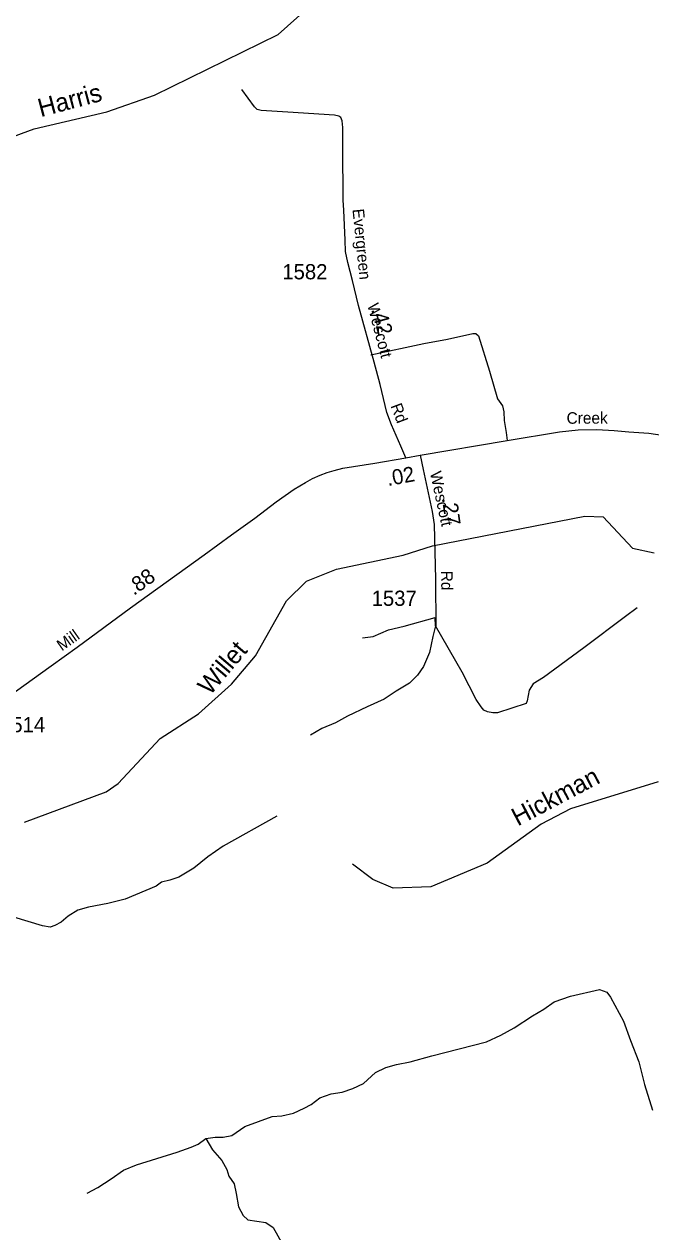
# Model space of a CAD drawing. Extents: x 2104537 to 2336408, y 34176 to 229611.
# Drawn here: x 2267622 to 2272785, y 121549 to 131494 of the extents above; entities that cross this region are included whole.
import ezdxf

# ---------------------------------------------------------------- set-up
doc = ezdxf.new("R2010")
doc.units = 0
for name, color, linetype in [('Exist Hydrographic Creek Single Shore', 7, 'Continuous'), ('Exist Road Non-System Type 51', 7, 'Continuous'), ('Exist Road Secondary Mileage Hundredths English Label', 7, 'Continuous'), ('Exist Road Secondary Type 51 Attributed', 7, 'Continuous'), ('Exist Road Secondary Type 51 Label', 7, 'Continuous'), ('Exist Road Secondary Type 51 Number Label', 7, 'Continuous'), ('Old_Level_32', 7, 'Continuous')]:
    doc.layers.add(name, color=color, linetype=linetype)

msp = doc.modelspace()

# ---------------------------------------------------------------- linework, layer by layer
at = {"layer": 'Exist Hydrographic Creek Single Shore'}
for points in [[(2265594.2, 128328.6), (2265727.3, 128404.7), (2266187.2, 129094.6), (2266650.2, 129456.3), (2266848.3, 129665.6), (2266945.3, 129932.7), (2266993.3, 130158.2), (2267091.3, 130359.6), (2267240.4, 130461.7), (2267705.2, 130633.1), (2268303.4, 130772.4), (2268694.4, 130909.2), (2269714.3, 131407.8), (2269970.2, 131635.7)], [(2267625.3, 124923.9), (2268297.4, 125173.3), (2268397.3, 125240.3), (2268743.4, 125610.8), (2269058.4, 125814.7), (2269331.3, 126058.7), (2269528.4, 126291), (2269782.4, 126745.3), (2269947.3, 126906.1), (2270196.4, 127006.3), (2270745.3, 127120.3), (2270986.3, 127197.7), (2272242.4, 127442.4), (2272392.3, 127436.2), (2272635.3, 127179), (2272811.4, 127139.5)], [(2272845.5, 125256), (2272122.5, 125033.8), (2271882.3, 124907.2), (2271435.3, 124584.5), (2270971.3, 124390.2), (2270662.3, 124379.7), (2270495.4, 124451.8), (2270327.4, 124576.5)]]:
    msp.add_lwpolyline(points, dxfattribs=at)
at = {"layer": 'Exist Road Non-System Type 51'}
msp.add_line((2271011.9, 126539.5), (2271009.3, 126609.1), dxfattribs=at)
for points in [[(2270250.3, 130043.9), (2270246.4, 130480.3), (2270246.6, 130644), (2270242.4, 130697.9), (2270232.1, 130726), (2270213.9, 130735.8), (2270177.7, 130743.4), (2269793.7, 130768.2), (2269575.5, 130784.2), (2269541.5, 130789.8), (2269519, 130813.5), (2269413.9, 130954.7)], [(2270477.7, 128770.2), (2270914.8, 128864.1), (2271108.7, 128900), (2271317.9, 128947.8), (2271342.1, 128946), (2271366.4, 128928.2), (2271456.8, 128635.1), (2271521, 128409.9), (2271563.5, 128350.3), (2271574, 128300.3), (2271576.6, 128230), (2271593.4, 128132.3), (2271600, 128066.5)], [(2270408.7, 126440), (2270498.5, 126450.7), (2270624.2, 126506), (2270751.7, 126537), (2271009.3, 126609.1)], [(2272672.5, 126686.2), (2272577.1, 126617.2), (2272233.5, 126358.1), (2271899.8, 126113.3), (2271816.2, 126062.4), (2271782.7, 126010.3), (2271767.5, 125922), (2271757.6, 125900.2), (2271522.6, 125823.7), (2271482.6, 125823.5), (2271438.1, 125831.3), (2271408.2, 125845), (2271385.8, 125872.6), (2271347.2, 125932.4), (2271231.5, 126157.4), (2271011.9, 126539.5)], [(2271011.9, 126539.5), (2270988.6, 126451.1), (2270960.1, 126318.8), (2270912.9, 126204.2), (2270863.6, 126132), (2270796.1, 126067.4), (2270686.6, 126002.3), (2270587.3, 125935.6), (2270448, 125872.4), (2270286.4, 125794.8), (2270187.2, 125740), (2270075.5, 125692.9), (2269982, 125640.3)], [(2269704, 124971.9), (2269262, 124725.9), (2269135, 124636.5), (2269019.7, 124543.6), (2268896.6, 124470.6), (2268822.6, 124443.8), (2268752.8, 124429.4), (2268709.2, 124396.8), (2268454.2, 124288.5), (2268312.4, 124251.6), (2268150.5, 124223.9), (2268063.1, 124199.3), (2267983.4, 124148.4), (2267928, 124099.9), (2267874, 124071.4), (2267836.3, 124057.1), (2267774.2, 124068.8), (2267535.5, 124140.3)], [(2269118.1, 122316.8), (2269195.7, 122329.4), (2269261.9, 122328.1), (2269331.8, 122342.8), (2269441.1, 122415.5), (2269664.4, 122497.8), (2269744.3, 122504.4), (2269840.1, 122527.2), (2269927.5, 122567.8), (2269985.5, 122598.5), (2270058.7, 122653.2), (2270150.6, 122685.9), (2270240.7, 122700.5), (2270330.2, 122729.6), (2270417.9, 122770.6), (2270517.1, 122861.2), (2270600.8, 122901.9), (2270688.6, 122926.7), (2270802.2, 122949.8), (2270981.9, 122999.1), (2271430.9, 123113.5), (2271548.4, 123168.6), (2271657.8, 123229.5), (2271809, 123328.6), (2271902.5, 123383.5), (2271988, 123442.2), (2272123.4, 123489.5), (2272360.9, 123543.9), (2272421.2, 123522.1), (2272451.6, 123482.5), (2272561.2, 123283.5), (2272616.6, 123126), (2272686.6, 122948.5), (2272734.2, 122763.2), (2272800, 122551.7)], [(2268139.8, 121867.9), (2268229.6, 121914.7), (2268338.8, 121985.8), (2268440.3, 122056.6), (2268548.1, 122101.8), (2268883, 122206.5), (2268998.6, 122245.6), (2269056.2, 122272.4), (2269118.1, 122316.8)], [(2269118.1, 122316.8), (2269172.7, 122225.2), (2269251.7, 122135.7), (2269292.2, 122062.5), (2269306.9, 122006.4), (2269351.3, 121944.9), (2269368.1, 121865.2), (2269387, 121755.3), (2269425.6, 121683.7), (2269464, 121647.8), (2269612.5, 121625.3), (2269674.6, 121583.7), (2269749.8, 121448.4), (2269768.5, 121382.8), (2269805.4, 121303), (2269816.2, 121217.2), (2269796.5, 121151), (2269751.7, 121022.3), (2269722.8, 120916.3), (2269722, 120776.2), (2269707.3, 120626.3), (2269669.5, 120381.6), (2269686, 120318), (2269714.8, 120264.3)]]:
    msp.add_lwpolyline(points, dxfattribs=at)
at = {"layer": 'Exist Road Secondary Type 51 Attributed'}
for points in [[(2270766.8, 127922.3), (2270726.6, 128018.5), (2270647, 128195.8), (2270610.5, 128295.2), (2270554.9, 128525.7), (2270505.4, 128711.3), (2270375.8, 129177.8), (2270327.6, 129382), (2270288.9, 129532.1), (2270270.4, 129621.8), (2270267.3, 129714.6), (2270254.9, 129962.1), (2270250.3, 130043.9)], [(2270885.2, 127944.2), (2271600, 128066.5), (2272033.4, 128136.2), (2272185.9, 128154.3), (2272339.4, 128154.9), (2272483.3, 128148.5), (2272603.5, 128137.4), (2272769.6, 128126.9), (2272971.7, 128096.8)], [(2266851.1, 125492.2), (2267198.8, 125745.2), (2267432.6, 125913.3), (2267618.2, 126047.8), (2267843.9, 126210.3), (2268057.3, 126363), (2268497.9, 126688.2), (2269104.3, 127124.1), (2269331.3, 127289.9), (2269521.4, 127426), (2269699.2, 127559.1), (2269847.7, 127665.8), (2269940.4, 127719.9), (2269997.6, 127752.4), (2270061, 127780.3), (2270118.2, 127801.9), (2270177, 127817.4), (2270248.1, 127837.5), (2270511.7, 127878.5), (2270766.8, 127922.3)], [(2270766.8, 127922.3), (2270885.2, 127944.2)], [(2270885.2, 127944.2), (2270908.2, 127826.3), (2270983.5, 127480.8), (2270998.7, 127374.2), (2271011.1, 126924.1), (2271012.7, 126529.7)]]:
    msp.add_lwpolyline(points, dxfattribs=at)

# ---------------------------------------------------------------- texts
at = {"layer": 'Exist Road Secondary Mileage Hundredths English Label'}
for s, rotation, p in [('.42', 285.52664, (2270479.6, 129146.1)), ('.02', 10.4875, (2270619.3, 127689.6)), ('.27', 278.13185, (2271062.9, 127589.2)), ('.88', 35.71206, (2268525.5, 126785.1))]:
    msp.add_text(s, height=125, rotation=rotation, dxfattribs=at).set_placement(p)
at = {"layer": 'Exist Road Secondary Type 51 Label'}
for s, rotation, p in [('Evergreen', 275.81742, (2270326.4, 129969)), ('Wescott', 284.68458, (2270447.9, 129181.6)), ('Rd', 290.72495, (2270639.1, 128350.7)), ('Creek', 0.23999, (2272091.1, 128203.1)), ('Wescott', 282.29734, (2270964.2, 127800.5)), ('Rd', 270.15848, (2271057.5, 126992.8)), ('Mill', 35.13818, (2267932.4, 126328))]:
    msp.add_text(s, height=95, rotation=rotation, dxfattribs=at).set_placement(p)
at = {"layer": 'Exist Road Secondary Type 51 Number Label'}
for s, p in [('1582', (2269748.7, 129392.7)), ('1537', (2270484.6, 126703.9)), ('1514', (2267422.9, 125662.9))]:
    msp.add_text(s, height=125, dxfattribs=at).set_placement(p)
at = {"layer": 'Old_Level_32'}
for s, rotation, p in [('Harris', 14.84623, (2267757.7, 130727.8)), ('Willet', 49.69421, (2269152.5, 125959.4)), ('Hickman', 27.79425, (2271688.2, 124886.5))]:
    msp.add_text(s, height=150, rotation=rotation, dxfattribs=at).set_placement(p)

doc.saveas('drawing.dxf')
